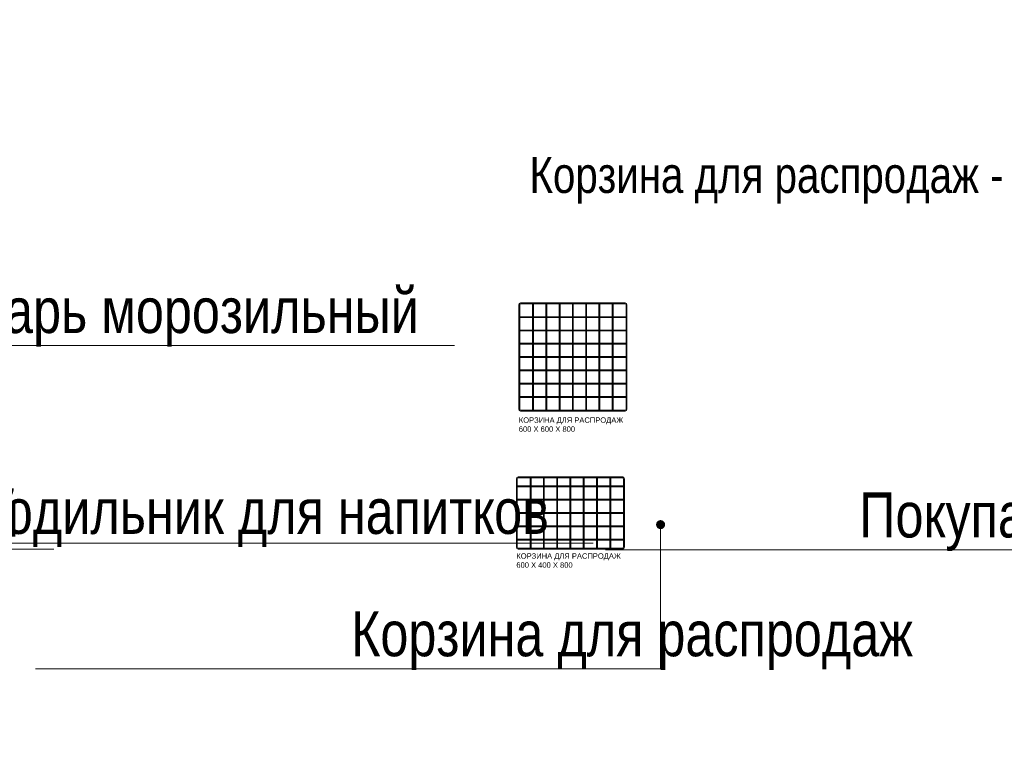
# Model space of a CAD drawing. Header units: millimetres. Extents: x -57449114 to 30620931, y -92609 to 84364.
# Tile 440 of 656: x -34673 to -29209, y 27989 to 32075. Entities that reach past the tile are written whole.
import ezdxf
from ezdxf import colors
from ezdxf.entities.mleader import LeaderData, LeaderLine
from ezdxf.math import Vec2, Vec3

# ---------------------------------------------------------------- set-up
doc = ezdxf.new("R2010")
doc.units = ezdxf.units.MM
doc.layers.get('0').update_dxf_attribs({"lineweight": 0})
doc.layers.add('06_АР_Мебель', color=4, linetype='Continuous', lineweight=9)
doc.layers.add('17_АР_Текст', color=235, linetype='Continuous', lineweight=0)
doc.styles.add('_ТЕКСТОВЫЙ', font='arial.ttf', dxfattribs={"width": 0.8})
doc.styles.get("Standard").update_dxf_attribs({"font": 'arial.ttf'})

# ---------------------------------------------------------------- blocks, each defined once
blk = doc.blocks.new('_Dot')
at = {"color": 0, "linetype": 'ByBlock', "lineweight": -2}
blk.add_line((-0.5, 0), (-1, 0), dxfattribs=at)
at = {"color": 0, "linetype": 'ByBlock', "const_width": 0.5}
blk.add_lwpolyline([(-0.25, 0, 1), (0.25, 0, 1)], format="xyb", close=True, dxfattribs=at)
blk = doc.blocks.new('Корзина для распродаж 600х400х800')
at = {"layer": '06_АР_Мебель'}
for p, q in [((10, 0), (590, 0)), ((0, -390), (0, -10)), ((5, -390), (5, -10)), ((5, -50), (76.25, -50)), ((10, -5), (590, -5)), ((76.25, -395), (76.25, -5)), ((81.25, -395), (81.25, -5)), ((81.25, -50), (223.75, -50)), ((150, -50), (150, -5)), ((155, -50), (155, -5)), ((223.75, -5), (223.75, -395)), ((228.75, -5), (228.75, -395)), ((228.75, -50), (371.25, -50)), ((297.5, -50), (297.5, -5)), ((302.5, -50), (302.5, -5)), ((371.25, -5), (371.25, -395)), ((376.25, -5), (376.25, -395)), ((376.25, -50), (518.75, -50)), ((445, -50), (445, -5)), ((450, -50), (450, -5)), ((518.75, -395), (518.75, -5)), ((523.75, -395), (523.75, -5)), ((523.75, -50), (595, -50)), ((595, -10), (595, -390)), ((600, -10), (600, -390)), ((5, -55), (76.25, -55)), ((81.25, -55), (223.75, -55)), ((150, -123.75), (150, -55)), ((155, -123.75), (155, -55)), ((228.75, -55), (371.25, -55)), ((297.5, -123.75), (297.5, -55)), ((302.5, -123.75), (302.5, -55)), ((376.25, -55), (518.75, -55)), ((445, -123.75), (445, -55)), ((450, -123.75), (450, -55)), ((523.75, -55), (595, -55)), ((76.25, -123.75), (5, -123.75)), ((76.25, -128.75), (5, -128.75)), ((223.75, -123.75), (81.25, -123.75)), ((223.75, -128.75), (81.25, -128.75)), ((150, -197.5), (150, -128.75)), ((155, -197.5), (155, -128.75)), ((371.25, -123.75), (228.75, -123.75)), ((371.25, -128.75), (228.75, -128.75)), ((297.5, -197.5), (297.5, -128.75)), ((302.5, -197.5), (302.5, -128.75)), ((518.75, -123.75), (376.25, -123.75)), ((518.75, -128.75), (376.25, -128.75)), ((445, -197.5), (445, -128.75)), ((450, -197.5), (450, -128.75)), ((595, -123.75), (523.75, -123.75)), ((595, -128.75), (523.75, -128.75)), ((5, -197.5), (76.25, -197.5)), ((5, -202.5), (76.25, -202.5)), ((81.25, -197.5), (223.75, -197.5)), ((81.25, -202.5), (223.75, -202.5)), ((150, -271.25), (150, -202.5)), ((155, -271.25), (155, -202.5)), ((228.75, -197.5), (371.25, -197.5)), ((228.75, -202.5), (371.25, -202.5)), ((297.5, -271.25), (297.5, -202.5)), ((302.5, -271.25), (302.5, -202.5)), ((376.25, -197.5), (518.75, -197.5)), ((376.25, -202.5), (518.75, -202.5)), ((445, -271.25), (445, -202.5)), ((450, -271.25), (450, -202.5)), ((523.75, -197.5), (595, -197.5)), ((523.75, -202.5), (595, -202.5)), ((76.25, -271.25), (5, -271.25)), ((223.75, -271.25), (81.25, -271.25)), ((371.25, -271.25), (228.75, -271.25)), ((518.75, -271.25), (376.25, -271.25)), ((595, -271.25), (523.75, -271.25)), ((76.25, -276.25), (5, -276.25)), ((223.75, -276.25), (81.25, -276.25)), ((150, -345), (150, -276.25)), ((155, -345), (155, -276.25)), ((371.25, -276.25), (228.75, -276.25)), ((297.5, -345), (297.5, -276.25)), ((302.5, -345), (302.5, -276.25)), ((518.75, -276.25), (376.25, -276.25)), ((445, -345), (445, -276.25)), ((450, -345), (450, -276.25)), ((595, -276.25), (523.75, -276.25)), ((5, -345), (76.25, -345)), ((5, -350), (76.25, -350)), ((81.25, -345), (223.75, -345)), ((81.25, -350), (223.75, -350)), ((150, -395), (150, -350)), ((155, -395), (155, -350)), ((228.75, -345), (371.25, -345)), ((228.75, -350), (371.25, -350)), ((297.5, -395), (297.5, -350)), ((302.5, -395), (302.5, -350)), ((376.25, -345), (518.75, -345)), ((376.25, -350), (518.75, -350)), ((445, -395), (445, -350)), ((450, -395), (450, -350)), ((523.75, -345), (595, -345)), ((523.75, -350), (595, -350)), ((590, -395), (10, -395)), ((590, -400), (10, -400))]:
    blk.add_line(p, q, dxfattribs=at)
for centre, radius, start, end in [((10, -10), 10, 90, 180), ((590, -10), 10, 0, 90), ((10, -10), 5, 90, 180), ((590, -10), 5, 0, 90), ((10, -390), 10, 180, 270), ((10, -390), 5, 180, 270), ((590, -390), 10, 270, 0), ((590, -390), 5, 270, 0)]:
    blk.add_arc(centre, radius, start, end, dxfattribs=at)
at = {"flags": 1}
for tag, p in [('КОД_ОБОРУДОВАНИЯ', (250.22, 68.32)), ('ДОП_ИНФОРМАЦИЯ', (250.22, 16.17)), ('ДОГОВОР', (622.33, -22.07))]:
    blk.add_attdef(tag, p, '', height=25, dxfattribs=at)
at = {"layer": '06_АР_Мебель', "insert": (0, -423.59), "char_height": 30, "attachment_point": 1}
blk.add_mtext_dynamic_manual_height_columns('КОРЗИНА ДЛЯ РАСПРОДАЖ\\P600 Х 400 Х 800', width=615, gutter_width=12.5, heights=[0], dxfattribs=at)
blk = doc.blocks.new('*U110')
blk.add_blockref('Корзина для распродаж 600х400х800', (0, 0))
blk = doc.blocks.new('Корзина для распродаж 600х600х800')
at = {"layer": '06_АР_Мебель'}
for p, q in [((10, 0), (590, 0)), ((0, -590), (0, -10)), ((5, -590), (5, -10)), ((10, -5), (590, -5)), ((76.25, -595), (76.25, -5)), ((81.25, -595), (81.25, -5)), ((150, -76.25), (150, -5)), ((155, -76.25), (155, -5)), ((223.75, -5), (223.75, -595)), ((228.75, -5), (228.75, -595)), ((297.5, -76.25), (297.5, -5)), ((302.5, -76.25), (302.5, -5)), ((371.25, -5), (371.25, -595)), ((376.25, -5), (376.25, -595)), ((445, -76.25), (445, -5)), ((450, -76.25), (450, -5)), ((518.75, -595), (518.75, -5)), ((523.75, -595), (523.75, -5)), ((595, -10), (595, -590)), ((600, -10), (600, -590)), ((5, -76.25), (76.25, -76.25)), ((5, -81.25), (76.25, -81.25)), ((81.25, -76.25), (223.75, -76.25)), ((81.25, -81.25), (223.75, -81.25)), ((150, -150), (150, -81.25)), ((155, -150), (155, -81.25)), ((228.75, -76.25), (371.25, -76.25)), ((228.75, -81.25), (371.25, -81.25)), ((297.5, -150), (297.5, -81.25)), ((302.5, -150), (302.5, -81.25)), ((376.25, -76.25), (518.75, -76.25)), ((376.25, -81.25), (518.75, -81.25)), ((445, -150), (445, -81.25)), ((450, -150), (450, -81.25)), ((523.75, -76.25), (595, -76.25)), ((523.75, -81.25), (595, -81.25)), ((5, -150), (76.25, -150)), ((5, -155), (76.25, -155)), ((81.25, -150), (223.75, -150)), ((81.25, -155), (223.75, -155)), ((150, -223.75), (150, -155)), ((155, -223.75), (155, -155)), ((228.75, -150), (371.25, -150)), ((228.75, -155), (371.25, -155)), ((297.5, -223.75), (297.5, -155)), ((302.5, -223.75), (302.5, -155)), ((376.25, -150), (518.75, -150)), ((376.25, -155), (518.75, -155)), ((445, -223.75), (445, -155)), ((450, -223.75), (450, -155)), ((523.75, -150), (595, -150)), ((523.75, -155), (595, -155)), ((76.25, -223.75), (5, -223.75)), ((76.25, -228.75), (5, -228.75)), ((223.75, -223.75), (81.25, -223.75)), ((223.75, -228.75), (81.25, -228.75)), ((150, -297.5), (150, -228.75)), ((155, -297.5), (155, -228.75)), ((371.25, -223.75), (228.75, -223.75)), ((371.25, -228.75), (228.75, -228.75)), ((297.5, -297.5), (297.5, -228.75)), ((302.5, -297.5), (302.5, -228.75)), ((518.75, -223.75), (376.25, -223.75)), ((518.75, -228.75), (376.25, -228.75)), ((445, -297.5), (445, -228.75)), ((450, -297.5), (450, -228.75)), ((595, -223.75), (523.75, -223.75)), ((595, -228.75), (523.75, -228.75)), ((5, -297.5), (76.25, -297.5)), ((5, -302.5), (76.25, -302.5)), ((81.25, -297.5), (223.75, -297.5)), ((81.25, -302.5), (223.75, -302.5)), ((150, -371.25), (150, -302.5)), ((155, -371.25), (155, -302.5)), ((228.75, -297.5), (371.25, -297.5)), ((228.75, -302.5), (371.25, -302.5)), ((297.5, -371.25), (297.5, -302.5)), ((302.5, -371.25), (302.5, -302.5)), ((376.25, -297.5), (518.75, -297.5)), ((376.25, -302.5), (518.75, -302.5)), ((445, -371.25), (445, -302.5)), ((450, -371.25), (450, -302.5)), ((523.75, -297.5), (595, -297.5)), ((523.75, -302.5), (595, -302.5)), ((76.25, -371.25), (5, -371.25)), ((76.25, -376.25), (5, -376.25)), ((223.75, -371.25), (81.25, -371.25)), ((223.75, -376.25), (81.25, -376.25)), ((150, -445), (150, -376.25)), ((155, -445), (155, -376.25)), ((371.25, -371.25), (228.75, -371.25)), ((371.25, -376.25), (228.75, -376.25)), ((297.5, -445), (297.5, -376.25)), ((302.5, -445), (302.5, -376.25)), ((518.75, -371.25), (376.25, -371.25)), ((518.75, -376.25), (376.25, -376.25)), ((445, -445), (445, -376.25)), ((450, -445), (450, -376.25)), ((595, -371.25), (523.75, -371.25)), ((595, -376.25), (523.75, -376.25)), ((5, -445), (76.25, -445)), ((5, -450), (76.25, -450)), ((81.25, -445), (223.75, -445)), ((81.25, -450), (223.75, -450)), ((150, -518.75), (150, -450)), ((155, -518.75), (155, -450)), ((228.75, -445), (371.25, -445)), ((228.75, -450), (371.25, -450)), ((297.5, -518.75), (297.5, -450)), ((302.5, -518.75), (302.5, -450)), ((376.25, -445), (518.75, -445)), ((376.25, -450), (518.75, -450)), ((445, -518.75), (445, -450)), ((450, -518.75), (450, -450)), ((523.75, -445), (595, -445)), ((523.75, -450), (595, -450)), ((5, -518.75), (76.25, -518.75)), ((5, -523.75), (76.25, -523.75)), ((81.25, -518.75), (223.75, -518.75)), ((81.25, -523.75), (223.75, -523.75)), ((150, -595), (150, -523.75)), ((155, -595), (155, -523.75)), ((228.75, -518.75), (371.25, -518.75)), ((228.75, -523.75), (371.25, -523.75)), ((297.5, -595), (297.5, -523.75)), ((302.5, -595), (302.5, -523.75)), ((376.25, -518.75), (518.75, -518.75)), ((376.25, -523.75), (518.75, -523.75)), ((445, -595), (445, -523.75)), ((450, -595), (450, -523.75)), ((523.75, -518.75), (595, -518.75)), ((523.75, -523.75), (595, -523.75)), ((590, -595), (10, -595)), ((590, -600), (10, -600))]:
    blk.add_line(p, q, dxfattribs=at)
for centre, radius, start, end in [((10, -10), 10, 90, 180), ((590, -10), 10, 0, 90), ((10, -10), 5, 90, 180), ((590, -10), 5, 0, 90), ((10, -590), 10, 180, 270), ((10, -590), 5, 180, 270), ((590, -590), 10, 270, 0), ((590, -590), 5, 270, 0)]:
    blk.add_arc(centre, radius, start, end, dxfattribs=at)
at = {"flags": 1}
for tag, p in [('КОД_ОБОРУДОВАНИЯ', (227.02, 99.44)), ('ДОП_ИНФОРМАЦИЯ', (227.02, 47.29)), ('ДОГОВОР', (631.26, -10))]:
    blk.add_attdef(tag, p, '', height=25, dxfattribs=at)
at = {"layer": '06_АР_Мебель', "insert": (0, -634.66), "char_height": 30, "attachment_point": 1}
blk.add_mtext_dynamic_manual_height_columns('КОРЗИНА ДЛЯ РАСПРОДАЖ\\P600 Х 600 Х 800', width=615, gutter_width=12.5, heights=[0], dxfattribs=at)
blk = doc.blocks.new('*U109')
blk.add_blockref('Корзина для распродаж 600х600х800', (0, 0))

msp = doc.modelspace()

# ---------------------------------------------------------------- block references
for name, p in [('*U109', (-31903.2, 30503.7)), ('*U110', (-31916.7, 29538.5))]:
    msp.add_blockref(name, p)

# ---------------------------------------------------------------- leaders
at = {"layer": '17_АР_Текст', "lineweight": 18}
ml = msp.add_multileader_mtext('Standard', dxfattribs=at)
ml.set_content('Клиентский зал {\\L0,0}', color=256, style='_ТЕКСТОВЫЙ')
ml.set_leader_properties(lineweight=0)
ml.set_arrow_properties(name='DOT')
ml.build(insert=Vec2(0, 0))
ml.multileader.update_dxf_attribs({"text_left_attachment_type": 6, "text_right_attachment_type": 6, "dogleg_length": 0.36, "arrow_head_size": 50, "scale": 100})
ctx = ml.context
ctx.base_point, ctx.scale, ctx.char_height, ctx.arrow_head_size, ctx.landing_gap_size, ctx.plane_origin = Vec3(-37947.6, 48659.5), 100, 250, 50, 100, Vec3(-30901.1, 52193.2)
ctx.left_attachment, ctx.right_attachment, ctx.attachment_type = 6, 6, 2
notes = []
notes.append((ctx, [(0, (0, 0, 0), (0, 0), (1, 0), 1, [])]))
ctx.mtext.insert, ctx.mtext.width, ctx.mtext.defined_height, ctx.mtext.flow_direction = Vec3(-37847.6, 48959.5), 2751.828, 815.5, 5
at = {"layer": '17_АР_Текст', "color": 1, "lineweight": 18}
ml = msp.add_multileader_mtext('Standard', dxfattribs=at)
ml.set_content('{\\C1;Карманы для бланков только в СОПС}', color=1, style='_ТЕКСТОВЫЙ')
ml.set_leader_properties(lineweight=0)
ml.set_arrow_properties(name='DOT')
ml.build(insert=Vec2(0, 0))
ml.multileader.update_dxf_attribs({"text_left_attachment_type": 6, "text_right_attachment_type": 6, "dogleg_length": 0.36, "arrow_head_size": 50, "scale": 100})
ctx = ml.context
ctx.base_point, ctx.scale, ctx.char_height, ctx.arrow_head_size, ctx.landing_gap_size, ctx.plane_origin = Vec3(-29314.5, 48068.2), 100, 100, 50, 100, Vec3(-25566.9, 52909.1)
ctx.left_attachment, ctx.right_attachment, ctx.text_align_type, ctx.attachment_type = 6, 6, 1, 2
notes.append((ctx, [(0, (0, 0, 0), (0, 0), (1, 0), 1, [])]))
ctx.mtext.insert, ctx.mtext.width, ctx.mtext.defined_height, ctx.mtext.alignment, ctx.mtext.flow_direction = Vec3(-27210.6, 48368.2), 4035.238, 815.5, 2, 5
ml = msp.add_multileader_mtext('Standard', dxfattribs=at)
ml.set_content('{\\fCalibri|b0|i0|c204|p34;\\H0.91667x;\\LКарманы для бланков\\l - СОПС, крепятся на стол МГН и стол для ЦСУ (1400 мм.);\\P\\LИнформ. Стенд А4 на 8 карманов\\l - ГОПС/СОПС, крепится по старым правилам, при отсутствии возможности крепления особенно в СОПСах (отсутствие свободного места на стене или нехватка стены по длине - размещается папка с информацией на столе МГН или столе для ЦСУ).\\P\\LРекламно_информационный стенд\\l - ГОПС/СОПС размещается в клиентском зале, также возможно размещение в тамбуре при условии хорошей освещенности и при условии открывания двери стенд будет виден более чем на 50%. Также стенд должен находиться в прямой видимости для клиентов и ничем не загораживаться.}', color=1, style='_ТЕКСТОВЫЙ')
ml.set_leader_properties(lineweight=0)
ml.set_arrow_properties(name='DOT')
ml.build(insert=Vec2(0, 0))
ml.multileader.update_dxf_attribs({"text_left_attachment_type": 6, "text_right_attachment_type": 6, "dogleg_length": 0.36, "arrow_head_size": 50, "scale": 100})
ctx = ml.context
ctx.base_point, ctx.scale, ctx.char_height, ctx.arrow_head_size, ctx.landing_gap_size, ctx.plane_origin = Vec3(-27020.9, 45459.4), 100, 100, 50, 100, Vec3(-22944.2, 54969.1)
ctx.left_attachment, ctx.right_attachment, ctx.text_align_type, ctx.attachment_type = 6, 6, 1, 2
notes.append((ctx, [(0, (0, 0, 0), (0, 0), (1, 0), 1, [])]))
ctx.mtext.insert, ctx.mtext.width, ctx.mtext.defined_height, ctx.mtext.alignment, ctx.mtext.flow_direction = Vec3(-24919.4, 45773.6), 2892.94, 2008.7, 2, 5
at = {"layer": '17_АР_Текст', "lineweight": 18}
ml = msp.add_multileader_mtext('Standard', dxfattribs=at)
ml.set_content('{\\C1;Корзина для распродаж - от 15 стеллажей}', color=256, style='_ТЕКСТОВЫЙ')
ml.set_leader_properties(lineweight=0)
ml.set_arrow_properties(name='DOT')
ml.build(insert=Vec2(0, 0))
ml.multileader.update_dxf_attribs({"text_left_attachment_type": 6, "text_right_attachment_type": 6, "dogleg_length": 0.36, "arrow_head_size": 50, "scale": 100})
ctx = ml.context
ctx.base_point, ctx.scale, ctx.char_height, ctx.arrow_head_size, ctx.landing_gap_size, ctx.plane_origin = Vec3(-31698.3, 39803.8), 100, 200, 50, 100, Vec3(-26184.1, 43906.1)
ctx.left_attachment, ctx.right_attachment, ctx.attachment_type = 6, 6, 2
notes.append((ctx, [(0, (0, 0, 0), (0, 0), (1, 0), 1, [])]))
ctx.mtext.insert, ctx.mtext.width, ctx.mtext.defined_height, ctx.mtext.flow_direction = Vec3(-31598.3, 40043.8), 2592.649, 880.8, 5
ml = msp.add_multileader_mtext('Standard', dxfattribs=at)
ml.set_content('{\\C1;Хранение:\\P1 стеллаж / шкаф = до 5 торговых стеллажей\\P3 стеллаж / шкаф = 6-9 торговых стеллажей\\P4 стеллаж / шкаф = 10 и более торговых стеллажей}', color=256, style='_ТЕКСТОВЫЙ')
ml.set_leader_properties(lineweight=0)
ml.set_arrow_properties(name='DOT')
ml.build(insert=Vec2(0, 0))
ml.multileader.update_dxf_attribs({"text_left_attachment_type": 6, "text_right_attachment_type": 6, "dogleg_length": 0.36, "arrow_head_size": 50, "scale": 100})
ctx = ml.context
ctx.base_point, ctx.scale, ctx.char_height, ctx.arrow_head_size, ctx.landing_gap_size, ctx.plane_origin = Vec3(-37158.5, 36381.3), 100, 170, 50, 100, Vec3(-71808.1, 38274.2)
ctx.left_attachment, ctx.right_attachment, ctx.attachment_type = 6, 6, 2
notes.append((ctx, [(0, (0, 0, 0), (0, 0), (1, 0), 1, [])]))
ctx.mtext.insert, ctx.mtext.width, ctx.mtext.defined_height, ctx.mtext.flow_direction = Vec3(-37058.5, 36636.8), 5942.674, 960.1, 5
ml = msp.add_multileader_mtext('Standard', dxfattribs=at)
ml.set_content('{\\C1;Корзина для распродаж - от 15 стеллажей}', color=256, style='_ТЕКСТОВЫЙ')
ml.set_leader_properties(lineweight=0)
ml.set_arrow_properties(name='DOT')
ml.build(insert=Vec2(0, 0))
ml.multileader.update_dxf_attribs({"text_left_attachment_type": 6, "text_right_attachment_type": 6, "dogleg_length": 0.36, "arrow_head_size": 50, "scale": 100})
ctx = ml.context
ctx.base_point, ctx.scale, ctx.char_height, ctx.arrow_head_size, ctx.landing_gap_size, ctx.plane_origin = Vec3(-31943.8, 31074), 100, 200, 50, 100, Vec3(-26429.5, 35176.3)
ctx.left_attachment, ctx.right_attachment, ctx.attachment_type = 6, 6, 2
notes.append((ctx, [(0, (0, 0, 0), (0, 0), (1, 0), 1, [])]))
ctx.mtext.insert, ctx.mtext.width, ctx.mtext.defined_height, ctx.mtext.flow_direction = Vec3(-31843.8, 31314), 2592.649, 880.8, 5
ml = msp.add_multileader_mtext('Standard', dxfattribs=at)
ml.set_content('Ларь морозильный ', color=256, style='_ТЕКСТОВЫЙ')
ml.set_leader_properties(lineweight=0)
ml.set_arrow_properties(name='DOT')
ml.build(insert=Vec2(0, 0))
ml.multileader.update_dxf_attribs({"text_left_attachment_type": 6, "text_right_attachment_type": 6, "dogleg_length": 0.36, "arrow_head_size": 50, "scale": 100})
ctx = ml.context
ctx.base_point, ctx.scale, ctx.char_height, ctx.arrow_head_size, ctx.landing_gap_size, ctx.plane_origin = Vec3(-35037.1, 30267.4), 100, 250, 50, 100, Vec3(-29929.9, 35841.8)
ctx.left_attachment, ctx.right_attachment, ctx.attachment_type = 6, 6, 2
notes.append((ctx, [(1, (1, 1, 0), (-35073.1, 30267.4), (1, 0), 36, [(0, [(-35458.6, 30267.4)], 0, [])])]))
ctx.mtext.insert, ctx.mtext.width, ctx.mtext.defined_height, ctx.mtext.flow_direction = Vec3(-34937.1, 30586.8), 1923.965, 815.5, 5
ml = msp.add_multileader_mtext('Standard', dxfattribs=at)
ml.set_content('Покупательские корзины', color=256, style='_ТЕКСТОВЫЙ')
ml.set_leader_properties(lineweight=0)
ml.set_arrow_properties(name='DOT')
ml.build(insert=Vec2(0, 0))
ml.multileader.update_dxf_attribs({"text_left_attachment_type": 6, "text_right_attachment_type": 6, "dogleg_length": 0.36, "arrow_head_size": 50, "scale": 100})
ctx = ml.context
ctx.base_point, ctx.scale, ctx.char_height, ctx.arrow_head_size, ctx.landing_gap_size, ctx.plane_origin = Vec3(-30114, 29133.4), 100, 250, 50, 100, Vec3(-26101.9, 34890.8)
ctx.left_attachment, ctx.right_attachment, ctx.attachment_type = 6, 6, 2
notes.append((ctx, [(0, (1, 1, 0), (-27821.2, 29133.4), (-1, 0), 36, [(0, [(-27821.2, 30380.2)], 0, [])])]))
ctx.mtext.insert, ctx.mtext.width, ctx.mtext.defined_height, ctx.mtext.flow_direction = Vec3(-30014, 29452.8), 2786.312, 815.5, 5
ml = msp.add_multileader_mtext('Standard', dxfattribs=at)
ml.set_content('Стеллаж торговый островной', color=256, style='_ТЕКСТОВЫЙ')
ml.set_leader_properties(lineweight=0)
ml.set_arrow_properties(name='DOT')
ml.build(insert=Vec2(0, 0))
ml.multileader.update_dxf_attribs({"text_left_attachment_type": 6, "text_right_attachment_type": 6, "dogleg_length": 0.36, "arrow_head_size": 50, "scale": 100})
ctx = ml.context
ctx.base_point, ctx.scale, ctx.char_height, ctx.arrow_head_size, ctx.landing_gap_size, ctx.plane_origin = Vec3(-38635.7, 29137.1), 100, 250, 50, 100, Vec3(-35652.7, 34343.1)
ctx.left_attachment, ctx.right_attachment, ctx.attachment_type = 6, 6, 2
notes.append((ctx, [(1, (1, 1, 0), (-38671.7, 29137.1), (1, 0), 36, [(0, [(-38670.7, 30310.7)], 0, [])])]))
ctx.mtext.insert, ctx.mtext.width, ctx.mtext.defined_height, ctx.mtext.flow_direction = Vec3(-38535.7, 29456.5), 2282.779, 815.5, 5
ml = msp.add_multileader_mtext('Standard', dxfattribs=at)
ml.set_content('Стеллаж торговый h2250', color=256, style='_ТЕКСТОВЫЙ')
ml.set_leader_properties(lineweight=0)
ml.set_arrow_properties(name='DOT')
ml.build(insert=Vec2(0, 0))
ml.multileader.update_dxf_attribs({"text_left_attachment_type": 6, "text_right_attachment_type": 6, "dogleg_length": 0.36, "arrow_head_size": 50, "scale": 100})
ctx = ml.context
ctx.base_point, ctx.scale, ctx.char_height, ctx.arrow_head_size, ctx.landing_gap_size, ctx.plane_origin = Vec3(-40752.5, 29227.4), 100, 250, 50, 100, Vec3(-35783.4, 33590.9)
ctx.left_attachment, ctx.right_attachment, ctx.attachment_type = 6, 6, 2
notes.append((ctx, [(0, (1, 1, 0), (-39338.9, 29227.4), (-1, 0), 36, [(0, [(-39338.9, 29916.4)], 0, [])])]))
ctx.mtext.insert, ctx.mtext.width, ctx.mtext.defined_height, ctx.mtext.flow_direction = Vec3(-40652.5, 29527.4), 1559.331, 815.5, 5
ml = msp.add_multileader_mtext('Standard', dxfattribs=at)
ml.set_content('Холодильник для напитков ', color=256, style='_ТЕКСТОВЫЙ')
ml.set_leader_properties(lineweight=0)
ml.set_arrow_properties(name='DOT')
ml.build(insert=Vec2(0, 0))
ml.multileader.update_dxf_attribs({"text_left_attachment_type": 6, "text_right_attachment_type": 6, "dogleg_length": 0.36, "arrow_head_size": 50, "scale": 100})
ctx = ml.context
ctx.base_point, ctx.scale, ctx.char_height, ctx.arrow_head_size, ctx.landing_gap_size, ctx.plane_origin = Vec3(-35359.7, 29171.3), 100, 250, 50, 100, Vec3(-30476.1, 34745.6)
ctx.left_attachment, ctx.right_attachment, ctx.attachment_type = 6, 6, 2
notes.append((ctx, [(1, (1, 1, 0), (-35395.7, 29171.3), (1, 0), 36, [(0, [(-36004.8, 29171.3)], 0, [])])]))
ctx.mtext.insert, ctx.mtext.width, ctx.mtext.defined_height, ctx.mtext.flow_direction = Vec3(-35259.7, 29472.6), 2128.649, 815.5, 5
ml = msp.add_multileader_mtext('Standard', dxfattribs=at)
ml.set_content('Корзина для распродаж ', color=256, style='_ТЕКСТОВЫЙ')
ml.set_leader_properties(lineweight=0)
ml.set_arrow_properties(name='DOT')
ml.build(insert=Vec2(0, 0))
ml.multileader.update_dxf_attribs({"text_left_attachment_type": 6, "text_right_attachment_type": 6, "dogleg_length": 0.36, "arrow_head_size": 50, "scale": 100})
ctx = ml.context
ctx.base_point, ctx.scale, ctx.char_height, ctx.arrow_head_size, ctx.landing_gap_size, ctx.plane_origin = Vec3(-32934, 28474.5), 100, 250, 50, 100, Vec3(-29689.6, 33772.2)
ctx.left_attachment, ctx.right_attachment, ctx.attachment_type = 6, 6, 2
notes.append((ctx, [(0, (1, 1, 0), (-31116.4, 28474.5), (-1, 0), 36, [(0, [(-31116.4, 29274)], 0, [])])]))
ctx.mtext.insert, ctx.mtext.width, ctx.mtext.defined_height, ctx.mtext.flow_direction = Vec3(-32834, 28793.9), 2786.312, 815.5, 5
for ctx, leaders in notes:
    for number, flags, end, landing, length, lines in leaders:
        leader = LeaderData()
        leader.index, (leader.has_last_leader_line, leader.has_dogleg_vector, leader.attachment_direction) = number, flags
        leader.last_leader_point, leader.dogleg_vector, leader.dogleg_length = Vec3(end), Vec3(landing), length
        for number, points, colour, breaks in lines:
            line = LeaderLine()
            line.index, line.vertices, line.color, line.breaks = number, Vec3.list(points), colors.encode_raw_color(colour), breaks
            leader.lines.append(line)
        ctx.leaders.append(leader)

doc.saveas('drawing.dxf')
